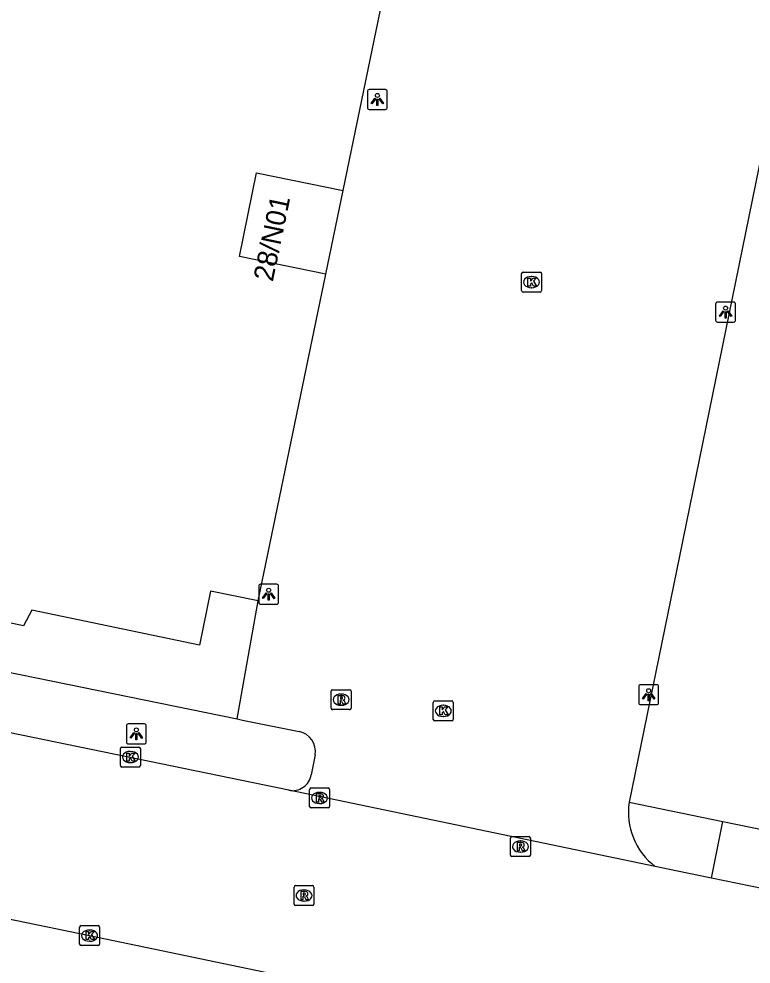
# Model space of a CAD drawing. Extents: x 157692 to 159670, y 381454 to 383289.
# Drawn here: x 158679.81 to 158716.51, y 382308.7 to 382356.05 of the extents above; entities that cross this region are included whole.
import ezdxf

# ---------------------------------------------------------------- set-up
doc = ezdxf.new("R2010")
doc.units = 0
for name, color, linetype in [('IMGEO_Kolk', 7, 'Continuous'), ('IMGEO_Lichtpunt', 7, 'Continuous'), ('IMGEO_Pand', 7, 'Continuous'), ('IMGEO_Pand_nummerreeks', 7, 'Continuous'), ('IMGEO_Rijbaan_lokaal_open', 7, 'Continuous'), ('IMGEO_Rioolput', 7, 'Continuous'), ('IMGEO_Voetpad_open', 7, 'Continuous')]:
    doc.layers.add(name, color=color, linetype=linetype)

msp = doc.modelspace()

# ---------------------------------------------------------------- linework, layer by layer
at = {"layer": 'IMGEO_Kolk'}
for p, q in [((158705.005, 382342.438), (158705.005, 382343.29)), ((158705.08, 382343.364), (158705.932, 382343.364)), ((158705.493, 382343.144), (158705.518, 382343.144)), ((158706.006, 382343.29), (158706.006, 382342.438)), ((158705.516, 382342.584), (158705.491, 382342.584)), ((158705.932, 382342.364), (158705.08, 382342.364)), ((158700.583, 382320.962), (158700.583, 382321.814)), ((158700.658, 382321.888), (158701.51, 382321.888)), ((158701.071, 382321.668), (158701.096, 382321.668)), ((158701.584, 382321.814), (158701.584, 382320.962)), ((158701.51, 382320.888), (158700.658, 382320.888)), ((158701.094, 382321.108), (158701.069, 382321.108)), ((158684.901, 382318.648), (158684.901, 382319.5)), ((158684.976, 382319.574), (158685.828, 382319.574)), ((158685.389, 382319.354), (158685.414, 382319.354)), ((158685.902, 382319.5), (158685.902, 382318.648)), ((158685.412, 382318.794), (158685.387, 382318.794)), ((158685.828, 382318.574), (158684.976, 382318.574)), ((158682.856, 382309.703), (158682.856, 382310.555)), ((158682.931, 382310.629), (158683.783, 382310.629)), ((158683.344, 382310.409), (158683.369, 382310.409)), ((158683.857, 382310.555), (158683.857, 382309.703)), ((158683.367, 382309.849), (158683.342, 382309.849)), ((158683.783, 382309.629), (158682.931, 382309.629))]:
    msp.add_line(p, q, dxfattribs=at)
for points in [[(158705.005, 382342.438), (158705.005, 382343.29)], [(158705.08, 382343.364), (158705.932, 382343.364)], [(158705.326, 382343.064), (158705.449, 382343.064), (158705.449, 382342.913), (158705.579, 382343.064), (158705.743, 382343.064), (158705.597, 382342.913), (158705.75, 382342.664), (158705.598, 382342.664), (158705.513, 382342.828), (158705.449, 382342.761), (158705.449, 382342.664), (158705.326, 382342.664), (158705.326, 382343.064)], [(158706.006, 382343.29), (158706.006, 382342.438)], [(158705.932, 382342.364), (158705.08, 382342.364)], [(158700.583, 382320.962), (158700.583, 382321.814)], [(158700.658, 382321.888), (158701.51, 382321.888)], [(158701.584, 382321.814), (158701.584, 382320.962)], [(158700.904, 382321.588), (158701.027, 382321.588), (158701.027, 382321.437), (158701.157, 382321.588), (158701.321, 382321.588), (158701.175, 382321.437), (158701.328, 382321.188), (158701.176, 382321.188), (158701.091, 382321.352), (158701.027, 382321.285), (158701.027, 382321.188), (158700.904, 382321.188), (158700.904, 382321.588)], [(158701.51, 382320.888), (158700.658, 382320.888)], [(158684.901, 382318.648), (158684.901, 382319.5)], [(158684.976, 382319.574), (158685.828, 382319.574)], [(158685.222, 382319.274), (158685.345, 382319.274), (158685.345, 382319.123), (158685.475, 382319.274), (158685.639, 382319.274), (158685.493, 382319.123), (158685.646, 382318.874), (158685.494, 382318.874), (158685.409, 382319.038), (158685.345, 382318.971), (158685.345, 382318.874), (158685.222, 382318.874), (158685.222, 382319.274)], [(158685.902, 382319.5), (158685.902, 382318.648)], [(158685.828, 382318.574), (158684.976, 382318.574)], [(158682.856, 382309.703), (158682.856, 382310.555)], [(158682.931, 382310.629), (158683.783, 382310.629)], [(158683.177, 382310.329), (158683.3, 382310.329), (158683.3, 382310.178), (158683.43, 382310.329), (158683.594, 382310.329), (158683.448, 382310.178), (158683.601, 382309.929), (158683.449, 382309.929), (158683.364, 382310.093), (158683.3, 382310.026), (158683.3, 382309.929), (158683.177, 382309.929), (158683.177, 382310.329)], [(158683.857, 382310.555), (158683.857, 382309.703)], [(158683.783, 382309.629), (158682.931, 382309.629)]]:
    msp.add_lwpolyline(points, dxfattribs=at)
for centre, start, end in [((158705.082, 382343.288), 91.552, 178.448), ((158705.082, 382343.288), 91.552, 178.448), ((158705.93, 382343.288), 1.552, 88.448), ((158705.93, 382343.288), 1.552, 88.448), ((158705.082, 382342.44), 181.552, 268.448), ((158705.082, 382342.44), 181.552, 268.448), ((158705.93, 382342.44), 271.552, 358.448), ((158705.93, 382342.44), 271.552, 358.448), ((158700.66, 382321.812), 91.552, 178.448), ((158700.66, 382321.812), 91.552, 178.448), ((158701.508, 382321.812), 1.552, 88.448), ((158701.508, 382321.812), 1.552, 88.448), ((158700.66, 382320.964), 181.552, 268.448), ((158700.66, 382320.964), 181.552, 268.448), ((158701.508, 382320.964), 271.552, 358.448), ((158701.508, 382320.964), 271.552, 358.448), ((158684.978, 382319.498), 91.552, 178.448), ((158684.978, 382319.498), 91.552, 178.448), ((158685.826, 382319.498), 1.552, 88.448), ((158685.826, 382319.498), 1.552, 88.448), ((158684.978, 382318.65), 181.552, 268.448), ((158684.978, 382318.65), 181.552, 268.448), ((158685.826, 382318.65), 271.552, 358.448), ((158685.826, 382318.65), 271.552, 358.448), ((158682.933, 382310.553), 91.552, 178.448), ((158682.933, 382310.553), 91.552, 178.448), ((158683.781, 382310.553), 1.552, 88.448), ((158683.781, 382310.553), 1.552, 88.448), ((158682.933, 382309.705), 181.552, 268.448), ((158682.933, 382309.705), 181.552, 268.448), ((158683.781, 382309.705), 271.552, 358.448), ((158683.781, 382309.705), 271.552, 358.448)]:
    msp.add_arc(centre, 0.0765, start, end, dxfattribs=at)
for centre, major_axis, ratio, start_param, end_param in [((158705.492, 382342.864), (-0.387, 0.002), 0.722429, 4.712389, 7.853982), ((158705.517, 382342.864), (-0.39, 0.002), 0.717154, 1.570796, 4.712389), ((158701.07, 382321.388), (-0.387, 0.002), 0.722429, 4.712389, 7.853982), ((158701.095, 382321.388), (-0.39, 0.002), 0.717154, 1.570796, 4.712389), ((158685.388, 382319.074), (-0.387, 0.002), 0.722429, 4.712389, 7.853982), ((158685.413, 382319.074), (-0.39, 0.002), 0.717154, 1.570796, 4.712389), ((158683.343, 382310.129), (-0.387, 0.002), 0.722429, 4.712389, 7.853982), ((158683.368, 382310.129), (-0.39, 0.002), 0.717154, 1.570796, 4.712389)]:
    msp.add_ellipse(centre, major_axis=major_axis, ratio=ratio, start_param=start_param, end_param=end_param, dxfattribs=at)
at = {"layer": 'IMGEO_Lichtpunt'}
for p, q in [((158697.281, 382352.416), (158697.281, 382351.609)), ((158697.281, 382352.416), (158697.281, 382351.609)), ((158698.183, 382352.511), (158697.375, 382352.511)), ((158698.183, 382352.511), (158697.375, 382352.511)), ((158698.277, 382351.609), (158698.277, 382352.416)), ((158698.277, 382351.609), (158698.277, 382352.416)), ((158697.375, 382351.515), (158698.183, 382351.515)), ((158697.375, 382351.515), (158698.183, 382351.515)), ((158714.732, 382341.766), (158714.732, 382340.959)), ((158714.732, 382341.766), (158714.732, 382340.959)), ((158715.634, 382341.861), (158714.826, 382341.861)), ((158715.634, 382341.861), (158714.826, 382341.861)), ((158715.728, 382340.959), (158715.728, 382341.766)), ((158715.728, 382340.959), (158715.728, 382341.766)), ((158714.826, 382340.865), (158715.634, 382340.865)), ((158714.826, 382340.865), (158715.634, 382340.865)), ((158691.833, 382327.635), (158691.833, 382326.828)), ((158691.833, 382327.635), (158691.833, 382326.828)), ((158692.735, 382327.73), (158691.927, 382327.73)), ((158692.735, 382327.73), (158691.927, 382327.73)), ((158692.829, 382326.828), (158692.829, 382327.635)), ((158692.829, 382326.828), (158692.829, 382327.635)), ((158691.927, 382326.734), (158692.735, 382326.734)), ((158691.927, 382326.734), (158692.735, 382326.734)), ((158710.876, 382322.6), (158710.876, 382321.793)), ((158710.876, 382322.6), (158710.876, 382321.793)), ((158711.778, 382322.695), (158710.97, 382322.695)), ((158711.778, 382322.695), (158710.97, 382322.695)), ((158711.872, 382321.793), (158711.872, 382322.6)), ((158711.872, 382321.793), (158711.872, 382322.6)), ((158710.97, 382321.699), (158711.778, 382321.699)), ((158710.97, 382321.699), (158711.778, 382321.699)), ((158686.103, 382320.733), (158685.295, 382320.733)), ((158686.103, 382320.733), (158685.295, 382320.733)), ((158685.201, 382320.638), (158685.201, 382319.831)), ((158685.201, 382320.638), (158685.201, 382319.831)), ((158686.197, 382319.831), (158686.197, 382320.638)), ((158686.197, 382319.831), (158686.197, 382320.638)), ((158685.295, 382319.737), (158686.103, 382319.737)), ((158685.295, 382319.737), (158686.103, 382319.737))]:
    msp.add_line(p, q, dxfattribs=at)
for points in [[(158697.655, 382352.08), (158697.694, 382352.052), (158697.506, 382351.79), (158697.468, 382351.817), (158697.655, 382352.08)], [(158697.757, 382352.032), (158697.804, 382352.032), (158697.804, 382351.71), (158697.757, 382351.71), (158697.757, 382352.032)], [(158697.867, 382352.052), (158697.905, 382352.079), (158698.092, 382351.817), (158698.053, 382351.789), (158697.867, 382352.052)], [(158715.106, 382341.43), (158715.145, 382341.402), (158714.957, 382341.14), (158714.919, 382341.167), (158715.106, 382341.43)], [(158715.208, 382341.382), (158715.255, 382341.382), (158715.255, 382341.06), (158715.208, 382341.06), (158715.208, 382341.382)], [(158715.318, 382341.402), (158715.356, 382341.429), (158715.543, 382341.167), (158715.504, 382341.139), (158715.318, 382341.402)], [(158692.207, 382327.299), (158692.246, 382327.271), (158692.058, 382327.009), (158692.02, 382327.036), (158692.207, 382327.299)], [(158692.309, 382327.251), (158692.356, 382327.251), (158692.356, 382326.929), (158692.309, 382326.929), (158692.309, 382327.251)], [(158692.419, 382327.271), (158692.457, 382327.298), (158692.644, 382327.036), (158692.605, 382327.008), (158692.419, 382327.271)], [(158711.25, 382322.264), (158711.289, 382322.236), (158711.101, 382321.974), (158711.063, 382322.001), (158711.25, 382322.264)], [(158711.352, 382322.216), (158711.399, 382322.216), (158711.399, 382321.894), (158711.352, 382321.894), (158711.352, 382322.216)], [(158711.462, 382322.236), (158711.5, 382322.263), (158711.687, 382322.001), (158711.648, 382321.973), (158711.462, 382322.236)], [(158685.575, 382320.302), (158685.614, 382320.274), (158685.426, 382320.012), (158685.388, 382320.039), (158685.575, 382320.302)], [(158685.677, 382320.254), (158685.724, 382320.254), (158685.724, 382319.932), (158685.677, 382319.932), (158685.677, 382320.254)], [(158685.787, 382320.274), (158685.825, 382320.301), (158686.012, 382320.039), (158685.973, 382320.011), (158685.787, 382320.274)]]:
    msp.add_lwpolyline(points, dxfattribs=at)
for centre in [(158697.78, 382352.214), (158715.231, 382341.564), (158692.332, 382327.433), (158711.375, 382322.398), (158685.7, 382320.436)]:
    msp.add_circle(centre, 0.0994, dxfattribs=at)
for centre, start, end in [((158697.375, 382352.416), 90, 180), ((158697.375, 382352.416), 90, 180), ((158698.183, 382352.416), 0, 90), ((158698.183, 382352.416), 0, 90), ((158697.375, 382351.609), 180, 270), ((158697.375, 382351.609), 180, 270), ((158698.183, 382351.609), 270, 0), ((158698.183, 382351.609), 270, 360), ((158714.826, 382341.766), 90, 180), ((158714.826, 382341.766), 90, 180), ((158715.634, 382341.766), 0, 90), ((158715.634, 382341.766), 0, 90), ((158714.826, 382340.959), 180, 270), ((158714.826, 382340.959), 180, 270), ((158715.634, 382340.959), 270, 0), ((158715.634, 382340.959), 270, 360), ((158691.927, 382327.635), 90, 180), ((158691.927, 382327.635), 90, 180), ((158692.735, 382327.635), 0, 90), ((158692.735, 382327.635), 0, 90), ((158691.927, 382326.828), 180, 270), ((158691.927, 382326.828), 180, 270), ((158692.735, 382326.828), 270, 0), ((158692.735, 382326.828), 270, 360), ((158710.97, 382322.6), 90, 180), ((158710.97, 382322.6), 90, 180), ((158711.778, 382322.6), 0, 90), ((158711.778, 382322.6), 0, 90), ((158710.97, 382321.793), 180, 270), ((158710.97, 382321.793), 180, 270), ((158711.778, 382321.793), 270, 0), ((158711.778, 382321.793), 270, 360), ((158685.295, 382320.638), 90, 180), ((158685.295, 382320.638), 90, 180), ((158686.103, 382320.638), 0, 90), ((158686.103, 382320.638), 0, 90), ((158685.295, 382319.831), 180, 270), ((158685.295, 382319.831), 180, 270), ((158686.103, 382319.831), 270, 0), ((158686.103, 382319.831), 270, 360)]:
    msp.add_arc(centre, 0.0946, start, end, dxfattribs=at)
at = {"layer": 'IMGEO_Pand'}
for points in [[(158696.064, 382347.447), (158699.065, 382362.008)], [(158695.197, 382343.266), (158690.865, 382344.152), (158691.721, 382348.337), (158696.064, 382347.447)], [(158695.197, 382343.266), (158696.064, 382347.447)], [(158691.802, 382326.896), (158689.423, 382327.389), (158688.864, 382324.687), (158680.463, 382326.427), (158680.047, 382325.647), (158677.033, 382326.278), (158677.008, 382326.55), (158661.422, 382329.799), (158662.011, 382332.639), (158658.506, 382333.365), (158659.707, 382339.164), (158647.763, 382341.465), (158636.447, 382343.782)], [(158691.802, 382326.896), (158695.197, 382343.266)]]:
    msp.add_lwpolyline(points, dxfattribs=at)
at = {"layer": 'IMGEO_Rijbaan_lokaal_open'}
for points in [[(158727.994, 382402.424), (158727.926, 382402.123), (158727.797, 382402.142), (158720.044, 382364.008), (158712.928, 382329.134), (158710.395, 382316.819)], [(158585.369, 382330.295), (158606.304, 382326.032), (158627.099, 382321.705), (158645.918, 382317.846), (158664.706, 382313.983), (158683.357, 382310.127), (158703.229, 382305.989), (158720.558, 382302.454), (158740.076, 382298.433), (158761.28, 382294.05), (158776.976, 382290.837)], [(158690.748, 382320.985), (158691.802, 382326.896)], [(158693.337, 382317.409), (158651.257, 382326.067)], [(158690.748, 382320.985), (158691.021, 382320.929), (158693.858, 382320.35)], [(158694.657, 382319.177), (158694.463, 382318.187)], [(158711.707, 382313.592), (158693.337, 382317.409)], [(158714.521, 382313.011), (158712.813, 382313.362), (158711.707, 382313.592)], [(158723.644, 382311.136), (158714.521, 382313.011)]]:
    msp.add_lwpolyline(points, dxfattribs=at)
for centre, radius, start, end in [((158693.666, 382319.361), 1.008, 349.5008, 79.0214), ((158693.525, 382318.34), 0.95, 258.5688, 350.7156), ((158713.767, 382316.31), 3.41, 171.4107, 232.8396)]:
    msp.add_arc(centre, radius, start, end, dxfattribs=at)
at = {"layer": 'IMGEO_Rioolput'}
for p, q in [((158695.463, 382321.522), (158695.463, 382322.374)), ((158695.538, 382322.448), (158696.39, 382322.448)), ((158695.951, 382322.228), (158695.976, 382322.228)), ((158696.464, 382322.374), (158696.464, 382321.522)), ((158695.974, 382321.668), (158695.949, 382321.668)), ((158696.39, 382321.448), (158695.538, 382321.448)), ((158694.381, 382316.6), (158694.381, 382317.452)), ((158694.456, 382317.526), (158695.308, 382317.526)), ((158695.382, 382317.452), (158695.382, 382316.6)), ((158694.869, 382317.306), (158694.894, 382317.306)), ((158695.308, 382316.526), (158694.456, 382316.526)), ((158694.892, 382316.746), (158694.867, 382316.746)), ((158704.447, 382314.164), (158704.447, 382315.016)), ((158704.522, 382315.09), (158705.374, 382315.09)), ((158705.448, 382315.016), (158705.448, 382314.164)), ((158704.935, 382314.87), (158704.96, 382314.87)), ((158705.374, 382314.09), (158704.522, 382314.09)), ((158704.958, 382314.31), (158704.933, 382314.31)), ((158693.601, 382311.712), (158693.601, 382312.564)), ((158693.676, 382312.638), (158694.528, 382312.638)), ((158694.089, 382312.418), (158694.114, 382312.418)), ((158694.602, 382312.564), (158694.602, 382311.712)), ((158694.112, 382311.858), (158694.087, 382311.858)), ((158694.528, 382311.638), (158693.676, 382311.638))]:
    msp.add_line(p, q, dxfattribs=at)
for points in [[(158695.463, 382321.522), (158695.463, 382322.374)], [(158695.538, 382322.448), (158696.39, 382322.448)], [(158696.052, 382322.146), (158695.8, 382322.148), (158695.8, 382321.748)], [(158696.464, 382322.374), (158696.464, 382321.522)], [(158695.8, 382321.748), (158695.924, 382321.748), (158695.924, 382321.91), (158695.935, 382321.91)], [(158695.978, 382322.067), (158695.924, 382322.067), (158695.924, 382321.986)], [(158695.924, 382321.986), (158695.976, 382321.986)], [(158695.982, 382321.881), (158696.053, 382321.748), (158696.193, 382321.748), (158696.128, 382321.874)], [(158696.39, 382321.448), (158695.538, 382321.448)], [(158694.381, 382316.6), (158694.381, 382317.452)], [(158694.456, 382317.526), (158695.308, 382317.526)], [(158695.382, 382317.452), (158695.382, 382316.6)], [(158694.97, 382317.224), (158694.718, 382317.226), (158694.718, 382316.826)], [(158694.718, 382316.826), (158694.842, 382316.826), (158694.842, 382316.988), (158694.853, 382316.988)], [(158694.896, 382317.145), (158694.842, 382317.145), (158694.842, 382317.064)], [(158694.842, 382317.064), (158694.894, 382317.064)], [(158694.9, 382316.959), (158694.971, 382316.826), (158695.111, 382316.826), (158695.046, 382316.952)], [(158695.308, 382316.526), (158694.456, 382316.526)], [(158704.447, 382314.164), (158704.447, 382315.016)], [(158704.522, 382315.09), (158705.374, 382315.09)], [(158705.448, 382315.016), (158705.448, 382314.164)], [(158705.036, 382314.788), (158704.784, 382314.79), (158704.784, 382314.39)], [(158704.784, 382314.39), (158704.908, 382314.39), (158704.908, 382314.552), (158704.919, 382314.552)], [(158704.962, 382314.709), (158704.908, 382314.709), (158704.908, 382314.628)], [(158704.908, 382314.628), (158704.96, 382314.628)], [(158705.374, 382314.09), (158704.522, 382314.09)], [(158704.966, 382314.523), (158705.037, 382314.39), (158705.177, 382314.39), (158705.112, 382314.516)], [(158693.601, 382311.712), (158693.601, 382312.564)], [(158693.676, 382312.638), (158694.528, 382312.638)], [(158694.19, 382312.336), (158693.938, 382312.338), (158693.938, 382311.938)], [(158694.116, 382312.257), (158694.062, 382312.257), (158694.062, 382312.176)], [(158694.062, 382312.176), (158694.114, 382312.176)], [(158694.602, 382312.564), (158694.602, 382311.712)], [(158693.938, 382311.938), (158694.062, 382311.938), (158694.062, 382312.1), (158694.073, 382312.1)], [(158694.12, 382312.071), (158694.191, 382311.938), (158694.331, 382311.938), (158694.266, 382312.064)], [(158694.528, 382311.638), (158693.676, 382311.638)]]:
    msp.add_lwpolyline(points, dxfattribs=at)
for centre, radius, start, end in [((158695.54, 382322.372), 0.0765, 91.552, 178.448), ((158695.54, 382322.372), 0.0765, 91.552, 178.448), ((158696.051, 382322.036), 0.109, 350.3612, 89.416), ((158696.388, 382322.372), 0.0765, 1.552, 88.448), ((158696.388, 382322.372), 0.0765, 1.552, 88.448), ((158695.934, 382321.857), 0.0533, 26.0293, 88.6989), ((158695.96, 382322.175), 0.19, 274.7715, 282.9687), ((158695.984, 382321.971), 0.0964, 77.0061, 93.1865), ((158695.998, 382322.028), 0.0378, 276.6634, 79.6772), ((158696.049, 382322.036), 0.112, 277.5842, 350.9817), ((158696.033, 382321.821), 0.108, 29.5134, 73.7905), ((158695.54, 382321.524), 0.0765, 181.552, 268.448), ((158695.54, 382321.524), 0.0765, 181.552, 268.448), ((158696.388, 382321.524), 0.0765, 271.552, 358.448), ((158696.388, 382321.524), 0.0765, 271.552, 358.448), ((158694.458, 382317.45), 0.0765, 91.552, 178.448), ((158694.458, 382317.45), 0.0765, 91.552, 178.448), ((158695.306, 382317.45), 0.0765, 1.552, 88.448), ((158695.306, 382317.45), 0.0765, 1.552, 88.448), ((158694.852, 382316.935), 0.0533, 26.0293, 88.6989), ((158694.878, 382317.253), 0.19, 274.7715, 282.9687), ((158694.902, 382317.049), 0.0964, 77.0061, 93.1865), ((158694.916, 382317.106), 0.0378, 276.6634, 79.6772), ((158694.969, 382317.114), 0.109, 350.3612, 89.416), ((158694.967, 382317.114), 0.112, 277.5842, 350.9817), ((158694.951, 382316.899), 0.108, 29.5134, 73.7905), ((158694.458, 382316.602), 0.0765, 181.552, 268.448), ((158694.458, 382316.602), 0.0765, 181.552, 268.448), ((158695.306, 382316.602), 0.0765, 271.552, 358.448), ((158695.306, 382316.602), 0.0765, 271.552, 358.448), ((158704.524, 382315.014), 0.0765, 91.552, 178.448), ((158704.524, 382315.014), 0.0765, 91.552, 178.448), ((158705.372, 382315.014), 0.0765, 1.552, 88.448), ((158705.372, 382315.014), 0.0765, 1.552, 88.448), ((158704.918, 382314.499), 0.0533, 26.0293, 88.6989), ((158704.944, 382314.817), 0.19, 274.7715, 282.9687), ((158704.968, 382314.613), 0.0964, 77.0061, 93.1865), ((158704.982, 382314.67), 0.0378, 276.6634, 79.6772), ((158705.035, 382314.678), 0.109, 350.3612, 89.416), ((158705.033, 382314.678), 0.112, 277.5842, 350.9817), ((158705.017, 382314.463), 0.108, 29.5134, 73.7905), ((158704.524, 382314.166), 0.0765, 181.552, 268.448), ((158704.524, 382314.166), 0.0765, 181.552, 268.448), ((158705.372, 382314.166), 0.0765, 271.552, 358.448), ((158705.372, 382314.166), 0.0765, 271.552, 358.448), ((158693.678, 382312.562), 0.0765, 91.552, 178.448), ((158693.678, 382312.562), 0.0765, 91.552, 178.448), ((158694.098, 382312.365), 0.19, 274.7715, 282.9687), ((158694.122, 382312.161), 0.0964, 77.0061, 93.1865), ((158694.136, 382312.218), 0.0378, 276.6634, 79.6772), ((158694.189, 382312.226), 0.109, 350.3612, 89.416), ((158694.187, 382312.226), 0.112, 277.5842, 350.9817), ((158694.526, 382312.562), 0.0765, 1.552, 88.448), ((158694.526, 382312.562), 0.0765, 1.552, 88.448), ((158693.678, 382311.714), 0.0765, 181.552, 268.448), ((158693.678, 382311.714), 0.0765, 181.552, 268.448), ((158694.072, 382312.047), 0.0533, 26.0293, 88.6989), ((158694.171, 382312.011), 0.108, 29.5134, 73.7905), ((158694.526, 382311.714), 0.0765, 271.552, 358.448), ((158694.526, 382311.714), 0.0765, 271.552, 358.448)]:
    msp.add_arc(centre, radius, start, end, dxfattribs=at)
for centre, major_axis, ratio, start_param, end_param in [((158695.95, 382321.948), (-0.387, 0.002), 0.722429, 4.712389, 7.853982), ((158695.975, 382321.948), (-0.39, 0.002), 0.717154, 1.570796, 4.712389), ((158694.868, 382317.026), (-0.387, 0.002), 0.722429, 4.712389, 7.853982), ((158694.893, 382317.026), (-0.39, 0.002), 0.717154, 1.570796, 4.712389), ((158704.934, 382314.59), (-0.387, 0.002), 0.722429, 4.712389, 7.853982), ((158704.959, 382314.59), (-0.39, 0.002), 0.717154, 1.570796, 4.712389), ((158694.088, 382312.138), (-0.387, 0.002), 0.722429, 4.712389, 7.853982), ((158694.113, 382312.138), (-0.39, 0.002), 0.717154, 1.570796, 4.712389)]:
    msp.add_ellipse(centre, major_axis=major_axis, ratio=ratio, start_param=start_param, end_param=end_param, dxfattribs=at)
at = {"layer": 'IMGEO_Voetpad_open'}
for points in [[(158651.812, 382328.93), (158690.748, 382320.985)], [(158710.395, 382316.819), (158715.098, 382315.854)], [(158714.521, 382313.011), (158715.098, 382315.854)], [(158715.098, 382315.854), (158725.053, 382313.813)]]:
    msp.add_lwpolyline(points, dxfattribs=at)

# ---------------------------------------------------------------- texts
at = {"layer": 'IMGEO_Pand_nummerreeks'}
msp.add_text('28/N01', height=1, rotation=78.1869, dxfattribs=at).set_placement((158692.534, 382342.854))

doc.saveas('drawing.dxf')
